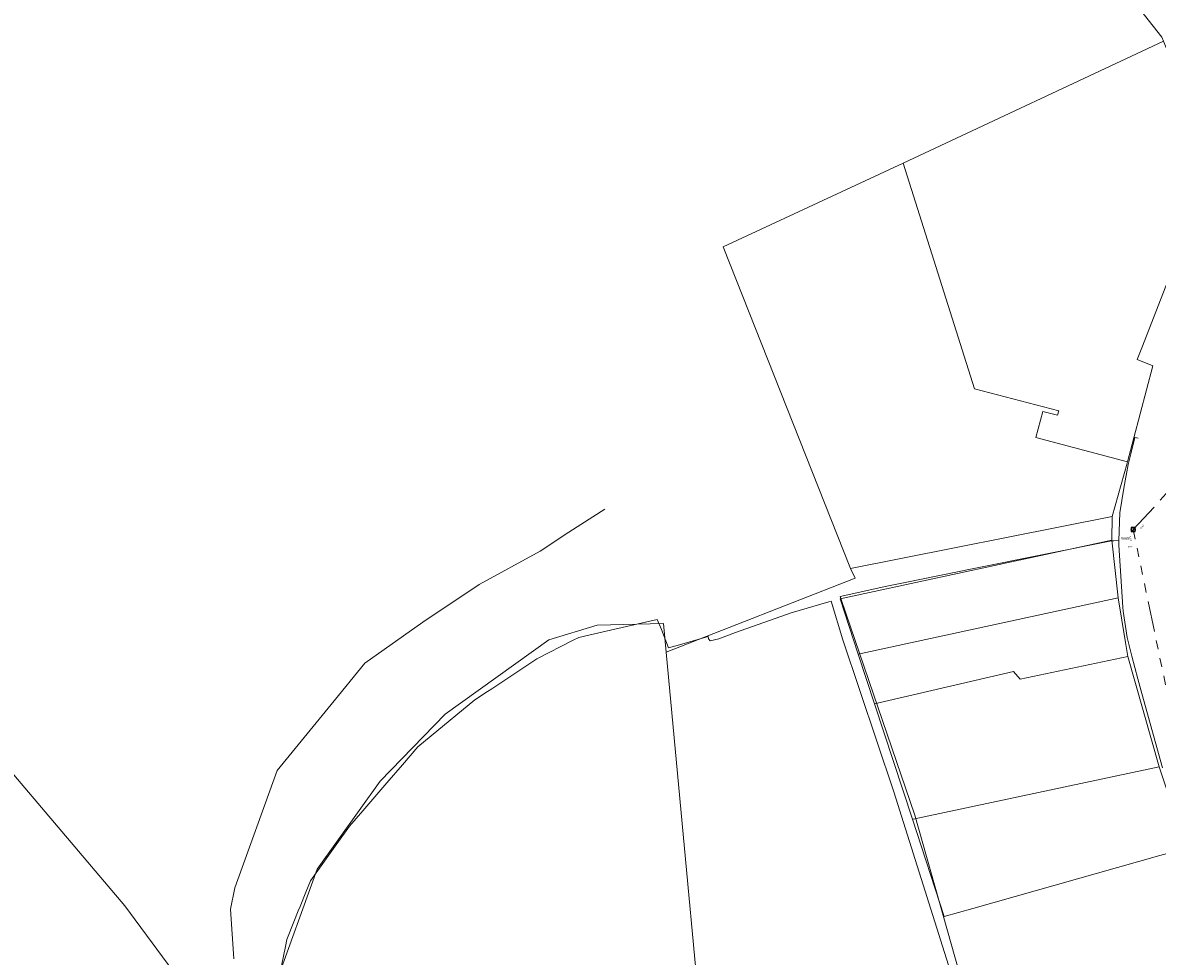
# Model space of a CAD drawing. Header units: metres. Extents: x 163628 to 167855, y 402678 to 405435.
# Tile 259 of 656: x 165188 to 165410, y 404034 to 404217. Entities that reach past the tile are written whole.
import ezdxf

# ---------------------------------------------------------------- set-up
doc = ezdxf.new("R2010")
doc.units = ezdxf.units.M
doc.linetypes.add('X-CA190022.004-UO-WHM_Riolering gemeente_NLCS_v0.2$0$RI-GWA', pattern=[18.45, 6, -1.8, 1.75, -1.8, 1.75, -1.8, 1.75, -1.8])
doc.layers.get('0').update_dxf_attribs({"lineweight": 25})
for name, color, linetype, lineweight in [('X-CA190022.004-UO-BGT_Ondergrond$0$GE_314_WGDRijbaanLokaleweg_Vlak_GEM', 253, 'Continuous', 9), ('X-CA190022.004-UO-BGT_Ondergrond$0$GE_363_OWGBerm_openverharding_Vlak_GEM', 253, 'Continuous', 9), ('X-CA190022.004-UO-BGT_Ondergrond$0$GE_401_OTDErf_Vlak_GEM', 253, 'Continuous', 9), ('X-CA190022.004-UO-BGT_Ondergrond$0$GE_461_BTDGraslandoverig_Vlak_GEM', 253, 'Continuous', 9), ('X-CA190022.004-UO-BGT_Ondergrond$0$GE_471_BTDBouwland_Vlak_GEM', 253, 'Continuous', 9), ('X-CA190022.004-UO-KAD_Percelen$0$B-WE-KG-GRENS_PERCEEL-GV', 150, 'Continuous', 9), ('X-CA190022.004-UO-WHM_Riolering gemeente_NLCS_v0.2$0$B-WE-RI-BOB-T18', 214, 'Continuous', 15), ('X-CA190022.004-UO-WHM_Riolering gemeente_NLCS_v0.2$0$B-WE-RI-GWA_TRANSPORTLEIDING-G', 214, 'X-CA190022.004-UO-WHM_Riolering gemeente_NLCS_v0.2$0$RI-GWA', 15), ('X-CA190022.004-UO-WHM_Riolering gemeente_NLCS_v0.2$0$B-WE-RI-PUT-S', 214, 'Continuous', 15), ('X-CA190022.004-UO-WHM_Riolering gemeente_NLCS_v0.2$0$B-WE-RI-PUTDEKSELHOOGTE-T18', 214, 'Continuous', 15), ('X-CA190022.004-UO-WHM_Riolering gemeente_NLCS_v0.2$0$B-WE-RI-PUTNUMMER-T25', 214, 'Continuous', 15)]:
    doc.layers.add(name, color=color, linetype=linetype, lineweight=lineweight)
doc.styles.add('X-CA190022.004-UO-WHM_Riolering gemeente_NLCS_v0.2$0$NLCS-ISO-M200-T18', font='NLCS-ISO.ttf', dxfattribs={"height": 0.36})
doc.styles.add('X-CA190022.004-UO-WHM_Riolering gemeente_NLCS_v0.2$0$NLCS-ISO-M200-T25', font='NLCS-ISO.ttf', dxfattribs={"height": 0.5})

# ---------------------------------------------------------------- blocks, each defined once
blk = doc.blocks.new('X-CA190022.004-UO-WHM_Riolering gemeente_NLCS_v0.2$0$B-SRI-PUT_BETON-SO')
blk.add_line((-1.4, -1.4), (1.4, 1.4))
at = {"lineweight": -3, "flags": 128}
blk.add_lwpolyline([(2, -2), (2, 2), (-2, 2), (-2, -2)], close=True, dxfattribs=at)
at = {"lineweight": -3}
blk.add_circle((0, 0), 2, dxfattribs=at)

msp = doc.modelspace()

# ---------------------------------------------------------------- linework, layer by layer
at = {"layer": 'X-CA190022.004-UO-BGT_Ondergrond$0$GE_314_WGDRijbaanLokaleweg_Vlak_GEM', "flags": 128}
msp.add_lwpolyline([(165301.94, 404121.481), (165294.963, 404117.018), (165289.32, 404113.303), (165277.38, 404106.741), (165266.384, 404099.403), (165255.079, 404091.359), (165248.436, 404083.299), (165237.932, 404070.401), (165229.613, 404047.463), (165228.767, 404043.284), (165229.449, 404033.559)], dxfattribs=at)
at = {"layer": 'X-CA190022.004-UO-BGT_Ondergrond$0$GE_363_OWGBerm_openverharding_Vlak_GEM', "flags": 128}
msp.add_lwpolyline([(165411, 404070.91), (165406.944, 404085.432), (165406.188, 404088.335), (165405.02, 404092.785), (165404.108, 404096.394), (165403.321, 404101.571), (165403.27, 404102.319), (165402.436, 404114.444), (165402.432, 404114.903), (165402.429, 404115.361), (165402.666, 404120.817), (165403.447, 404125.624), (165404.311, 404130.209), (165404.55, 404131.255), (165404.849, 404132.562), (165405.598, 404135.547), (165406.234, 404135.404)], dxfattribs=at)
at = {"layer": 'X-CA190022.004-UO-BGT_Ondergrond$0$GE_401_OTDErf_Vlak_GEM', "flags": 128}
msp.add_lwpolyline([(165372.837, 404025.422), (165362.576, 404061.666), (165348.188, 404103.833), (165347.976, 404104.411), (165357.075, 404106.448), (165360.656, 404107.169), (165374.136, 404109.885), (165401.03, 404115.303), (165401.489, 404115.322), (165402.429, 404115.361), (165402.432, 404114.903), (165402.436, 404114.444), (165403.27, 404102.319), (165403.321, 404101.571), (165404.108, 404096.394), (165405.02, 404092.785), (165406.188, 404088.335), (165406.944, 404085.432), (165411, 404070.91)], dxfattribs=at)
at = {"layer": 'X-CA190022.004-UO-BGT_Ondergrond$0$GE_461_BTDGraslandoverig_Vlak_GEM', "flags": 128}
msp.add_lwpolyline([(165229.449, 404033.559), (165228.767, 404043.284), (165229.613, 404047.463), (165237.932, 404070.401), (165248.436, 404083.299), (165255.079, 404091.359), (165266.384, 404099.403), (165277.38, 404106.741), (165289.32, 404113.303), (165294.963, 404117.018), (165301.94, 404121.481)], dxfattribs=at)
at = {"layer": 'X-CA190022.004-UO-BGT_Ondergrond$0$GE_471_BTDBouwland_Vlak_GEM', "flags": 128}
msp.add_lwpolyline([(165237.499, 404026.183), (165239.517, 404035.997), (165239.801, 404037.374), (165241.193, 404040.832), (165242.04, 404042.934), (165242.389, 404043.802), (165243.531, 404046.637), (165244.404, 404048.804), (165245.539, 404050.4), (165249.562, 404056.057), (165252.024, 404059.52), (165254.64, 404062.539), (165259.352, 404067.975), (165262.436, 404071.533), (165265.439, 404074.998), (165268.031, 404077.146), (165276.551, 404084.206), (165279.002, 404085.824), (165279.847, 404086.382), (165288.696, 404092.223), (165295.79, 404095.873), (165296.871, 404096.429), (165301.648, 404097.518), (165312.19, 404099.922), (165313.029, 404097.951), (165314.414, 404094.381), (165314.444, 404094.387), (165316.586, 404095.005), (165322.161, 404096.611), (165322.255, 404096.129), (165322.593, 404095.779), (165324.253, 404096.148), (165327.54, 404097.405), (165338.37, 404101.244), (165345.766, 404103.414), (165346.253, 404103.499), (165348.495, 404095.934), (165358.483, 404066.201), (165371.471, 404025.078)], dxfattribs=at)
at = {"layer": 'X-CA190022.004-UO-KAD_Percelen$0$B-WE-KG-GRENS_PERCEEL-GV', "flags": 128}
for points in [[(165168.257, 404090.905), (165208.12, 404043.93), (165219.74, 404028.23), (165226.27, 404010.74), (165235.09, 403972.87), (165250.16, 403971.34), (165241.43, 403989.38), (165237.56, 404028.58), (165245.73, 404051.11), (165258.04, 404068.29), (165270.78, 404081.4), (165291.04, 404095.96), (165300.5, 404098.85), (165313.44, 404099.16), (165313.98, 404093.51), (165350.9, 404107.99), (165350.03, 404109.93), (165325.13, 404172.79), (165360.29, 404189.19), (165411.18, 404213), (165410.86, 404213.79), (165387.38, 404243.64), (165376.196, 404256.621)], [(165376.196, 404256.621), (165387.38, 404243.64), (165410.86, 404213.79), (165411.18, 404213), (165415.6, 404202.04), (165415.62, 404202.01), (165417.4, 404191.13), (165415.96, 404177.02), (165412.12, 404166.28), (165406.937, 404153.042), (165406.04, 404150.75), (165409.13, 404149.54), (165404.14, 404130.75), (165404.08, 404130.5), (165401.16, 404120.06), (165401.11, 404115.43), (165402.32, 404104.15), (165403.76, 404095.4), (165404.19, 404092.72), (165410.36, 404071.1)]]:
    msp.add_lwpolyline(points, dxfattribs=at)
for points in [[(165411.18, 404213), (165360.29, 404189.19), (165374.25, 404145.06), (165390.71, 404140.75), (165390.45, 404139.9), (165387.59, 404140.62), (165386.25, 404135.55), (165404.14, 404130.75), (165409.13, 404149.54), (165406.04, 404150.75), (165406.937, 404153.042), (165412.12, 404166.28), (165415.96, 404177.02), (165417.4, 404191.13), (165415.62, 404202.01), (165415.6, 404202.04)], [(165401.16, 404120.06), (165404.08, 404130.5), (165404.14, 404130.75), (165386.25, 404135.55), (165387.59, 404140.62), (165390.45, 404139.9), (165390.71, 404140.75), (165374.25, 404145.06), (165360.29, 404189.19), (165325.13, 404172.79), (165350.03, 404109.93)], [(165384.1, 404010.2), (165382.11, 404012.44), (165426.23, 404028.97), (165415.693, 404055.235), (165410.488, 404053.764), (165373.939, 404043.437), (165368.313, 404041.847), (165362.09, 404060.86), (165354.7, 404083.44), (165351.52, 404093.14), (165348.01, 404103.94), (165401.11, 404115.43), (165401.16, 404120.06), (165350.03, 404109.93), (165350.9, 404107.99), (165313.98, 404093.51), (165323.55, 403990.91), (165379.183, 404008.633)], [(165401.11, 404115.43), (165348.01, 404103.94), (165351.52, 404093.14), (165402.32, 404104.15)], [(165354.7, 404083.44), (165381.89, 404089.77), (165383.2, 404088.28), (165404.19, 404092.72), (165403.76, 404095.4), (165402.32, 404104.15), (165351.52, 404093.14)], [(165332.442, 403925.33), (165323.55, 403990.91), (165313.98, 404093.51), (165313.44, 404099.16), (165300.5, 404098.85), (165291.04, 404095.96), (165270.78, 404081.4), (165258.04, 404068.29), (165245.73, 404051.11), (165237.56, 404028.58), (165241.43, 403989.38), (165250.16, 403971.34), (165257.54, 403955.9), (165285.14, 403923.49), (165292.14, 403917.077)], [(165362.09, 404060.86), (165362.252, 404060.894), (165410.36, 404071.1), (165404.19, 404092.72), (165383.2, 404088.28), (165381.89, 404089.77), (165354.7, 404083.44)], [(165168.257, 404090.905), (165168.236, 404090.935), (165122.333, 403982.214), (165235.48, 403970.98), (165235.09, 403972.87), (165226.27, 404010.74), (165219.74, 404028.23), (165208.12, 404043.93)], [(165410.488, 404053.764), (165415.693, 404055.235), (165415.39, 404055.99), (165410.36, 404071.1), (165362.252, 404060.894), (165362.09, 404060.86), (165368.313, 404041.847), (165373.939, 404043.437)]]:
    msp.add_lwpolyline(points, close=True, dxfattribs=at)
at = {"layer": 'X-CA190022.004-UO-WHM_Riolering gemeente_NLCS_v0.2$0$B-WE-RI-GWA_TRANSPORTLEIDING-G'}
for p, q in [((165405.28, 404117.504), (165421.104, 404134.72)), ((165416.928, 404061.472), (165405.28, 404117.504))]:
    msp.add_line(p, q, dxfattribs=at)

# ---------------------------------------------------------------- block references
at = {"layer": 'X-CA190022.004-UO-WHM_Riolering gemeente_NLCS_v0.2$0$B-WE-RI-PUT-S', "xscale": 0.2, "yscale": 0.2, "zscale": 0.2}
msp.add_blockref('X-CA190022.004-UO-WHM_Riolering gemeente_NLCS_v0.2$0$B-SRI-PUT_BETON-SO', (165405.28, 404117.504), dxfattribs=at)

# ---------------------------------------------------------------- texts
at = {"layer": 'X-CA190022.004-UO-WHM_Riolering gemeente_NLCS_v0.2$0$B-WE-RI-BOB-T18', "style": 'X-CA190022.004-UO-WHM_Riolering gemeente_NLCS_v0.2$0$NLCS-ISO-M200-T18'}
for rotation, p in [(47.3884, (165406.834, 404117.585)), (281.7419, (165404.427, 404116.219))]:
    msp.add_text('5.47', height=0.36, rotation=rotation, dxfattribs=at).set_placement(p)
at = {"layer": 'X-CA190022.004-UO-WHM_Riolering gemeente_NLCS_v0.2$0$B-WE-RI-PUTDEKSELHOOGTE-T18', "style": 'X-CA190022.004-UO-WHM_Riolering gemeente_NLCS_v0.2$0$NLCS-ISO-M200-T18'}
msp.add_text('8.91', height=0.36, dxfattribs=at).set_placement((165404.267, 404113.95))
at = {"layer": 'X-CA190022.004-UO-WHM_Riolering gemeente_NLCS_v0.2$0$B-WE-RI-PUTNUMMER-T25', "style": 'X-CA190022.004-UO-WHM_Riolering gemeente_NLCS_v0.2$0$NLCS-ISO-M200-T25'}
msp.add_text('0665', height=0.5, dxfattribs=at).set_placement((165402.907, 404115.55))

doc.saveas('drawing.dxf')
